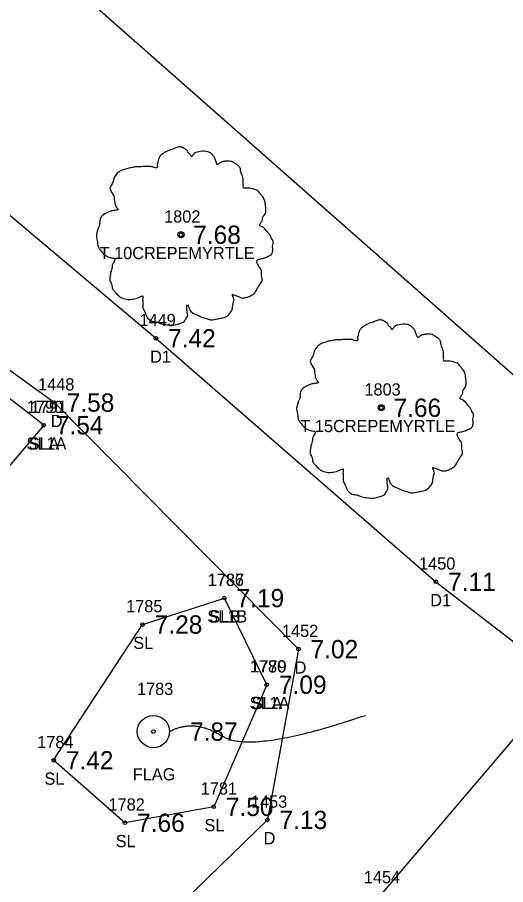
# Model space of a CAD drawing. Extents: x 2608598 to 2610682, y 641451 to 643526.
# Drawn here: x 2609179 to 2609219, y 643078.1 to 643149.1 of the extents above; entities that cross this region are included whole.
import ezdxf

# ---------------------------------------------------------------- set-up
doc = ezdxf.new("R2010")
doc.units = 0
for name, color, linetype in [('RD_EX_Bldg', 7, 'Continuous'), ('RD_EX_BldgApp_txCode', 7, 'Continuous'), ('RD_EX_Driveway', 7, 'Continuous'), ('RD_EX_Driveway_txCode', 7, 'Continuous'), ('RD_EX_SU_Telecom', 7, 'Continuous'), ('RD_EX_TX_BldgApp_ELEV', 7, 'Continuous'), ('RD_EX_TX_Driveway_ELEV', 7, 'Continuous'), ('RD_EX_TX_VEG_ELEV', 7, 'Continuous'), ('RD_EX_VEG', 7, 'Continuous'), ('RD_EX_VEG_txCode', 7, 'Continuous'), ('RD_SMD_Locator', 7, 'Continuous')]:
    doc.layers.add(name, color=color, linetype=linetype)

msp = doc.modelspace()

# ---------------------------------------------------------------- linework, layer by layer
at = {"layer": 'RD_EX_Bldg'}
msp.add_lwpolyline([(2609230.304, 643110.429), (2609161.523, 643171.054), (2609165.341, 643175.483), (2609187.674, 643202.373), (2609256.455, 643141.748), (2609230.304, 643110.429)], dxfattribs=at)
at = {"layer": 'RD_EX_Driveway'}
for points in [[(2609166.457, 643161.041), (2609160.17, 643148.257), (2609190.362, 643122.83), (2609213.317, 643102.873), (2609223.768, 643094.8), (2609208.755, 643077.174), (2609183.581, 643050.775)], [(2609100.57, 643145.923), (2609122.94, 643140.66), (2609155.044, 643137.099), (2609182.051, 643117.558), (2609202.041, 643097.354), (2609199.499, 643083.361), (2609176.116, 643060.669)]]:
    msp.add_lwpolyline(points, dxfattribs=at)
at = {"layer": 'RD_EX_SU_Telecom'}
msp.add_circle((2609190.16, 643090.599), 1.32, dxfattribs=at)
msp.add_open_spline([(2609191.48, 643090.599), (2609193.484, 643091.698), (2609198.166, 643088.749), (2609207.53, 643091.93)], degree=2, dxfattribs=at)
at = {"layer": 'RD_EX_VEG'}
for p, q in [((2609181.166, 643115.711), (2609158.094, 643133.687)), ((2609199.45, 643094.442), (2609195.974, 643101.538))]:
    msp.add_line(p, q, dxfattribs=at)
for points in [[(2609181.166, 643115.711), (2609168.519, 643100.795), (2609151.366, 643094.858), (2609138.946, 643104.167), (2609137.057, 643119.488), (2609145.31, 643129.756), (2609158.094, 643133.687)], [(2609199.45, 643094.442), (2609195.099, 643084.432), (2609187.824, 643083.125), (2609181.982, 643088.243), (2609189.267, 643099.373), (2609195.974, 643101.538)]]:
    msp.add_lwpolyline(points, dxfattribs=at)
for centre, radius in [((2609192.422, 643131.318), 0.25), ((2609192.409, 643131.299), 0.0001), ((2609208.841, 643117.141), 0.25), ((2609208.829, 643117.122), 0.0001)]:
    msp.add_circle(centre, radius, dxfattribs=at)
for points in [[(2609192.553, 643138.485), (2609192.254, 643138.51), (2609191.929, 643138.41), (2609191.679, 643138.31), (2609191.454, 643138.235), (2609191.229, 643138.135), (2609190.929, 643137.961), (2609190.704, 643137.761), (2609190.579, 643137.511), (2609190.529, 643137.286), (2609190.479, 643137.011), (2609190.479, 643136.836), (2609190.354, 643136.811), (2609190.204, 643136.836), (2609189.955, 643136.911), (2609189.705, 643136.911), (2609189.455, 643136.911), (2609189.105, 643136.886), (2609188.755, 643136.886), (2609188.48, 643136.836), (2609188.155, 643136.786), (2609187.781, 643136.661), (2609187.431, 643136.536), (2609187.131, 643136.286), (2609186.881, 643135.812), (2609186.756, 643135.462), (2609186.606, 643135.212), (2609186.756, 643134.762), (2609186.931, 643134.412), (2609186.956, 643134.212), (2609187.031, 643133.787), (2609187.131, 643133.563), (2609187.256, 643133.363), (2609187.181, 643133.338), (2609186.806, 643133.288), (2609186.506, 643133.188), (2609186.081, 643132.963), (2609185.856, 643132.738), (2609185.756, 643132.413), (2609185.731, 643132.063), (2609185.632, 643131.863), (2609185.557, 643131.588), (2609185.532, 643131.513), (2609185.482, 643131.189), (2609185.582, 643130.739), (2609185.607, 643130.389), (2609185.731, 643130.164), (2609185.881, 643129.989), (2609186.056, 643129.739), (2609186.456, 643129.514), (2609186.781, 643129.414), (2609186.981, 643129.389), (2609186.806, 643128.89), (2609186.756, 643128.54), (2609186.631, 643128.14), (2609186.631, 643128.065), (2609186.581, 643127.59), (2609186.731, 643127.265), (2609186.806, 643126.89), (2609186.981, 643126.666), (2609187.256, 643126.366), (2609187.581, 643126.141), (2609188.08, 643126.016), (2609188.48, 643126.041), (2609189.055, 643126.216), (2609189.305, 643126.291), (2609189.28, 643126.116), (2609189.305, 643125.741), (2609189.305, 643125.316), (2609189.455, 643124.991), (2609189.555, 643124.716), (2609189.705, 643124.466), (2609190.03, 643124.242), (2609190.429, 643124.167), (2609190.854, 643124.017), (2609191.304, 643123.942), (2609191.804, 643123.917), (2609192.404, 643124.067), (2609192.678, 643124.192), (2609192.778, 643124.367), (2609192.978, 643124.741), (2609192.928, 643124.966), (2609192.953, 643125.566), (2609193.053, 643125.391), (2609193.228, 643125.041), (2609193.728, 643124.741), (2609194.128, 643124.566), (2609194.603, 643124.416), (2609194.902, 643124.342), (2609195.377, 643124.416), (2609195.752, 643124.491), (2609196.127, 643124.616), (2609196.427, 643124.891), (2609196.602, 643125.166), (2609196.652, 643125.441), (2609196.727, 643125.816), (2609196.777, 643125.991)], [(2609196.777, 643125.991), (2609196.702, 643126.166), (2609196.652, 643126.416), (2609196.727, 643126.391), (2609196.902, 643126.341), (2609197.176, 643126.216), (2609197.401, 643126.141), (2609197.726, 643126.166), (2609198.001, 643126.266), (2609198.451, 643126.541), (2609198.726, 643127.015), (2609199.001, 643127.415), (2609199.076, 643127.74), (2609199.026, 643127.965), (2609199.001, 643128.465), (2609198.801, 643128.715), (2609198.751, 643128.84), (2609198.651, 643129.239), (2609198.726, 643129.289), (2609199.001, 643129.339), (2609199.375, 643129.464), (2609199.65, 643129.589), (2609199.875, 643129.764), (2609199.95, 643129.989), (2609199.925, 643130.389), (2609199.975, 643130.789), (2609199.9, 643130.939), (2609199.8, 643131.089), (2609199.725, 643131.289), (2609199.575, 643131.438), (2609199.475, 643131.588), (2609199.375, 643131.688), (2609199.251, 643131.838), (2609199.076, 643131.963), (2609198.926, 643132.013), (2609198.876, 643132.163), (2609199.026, 643132.363), (2609199.076, 643132.463), (2609199.101, 643132.688), (2609199.326, 643133.038), (2609199.375, 643133.438), (2609199.326, 643133.862), (2609199.276, 643134.137), (2609199.126, 643134.412), (2609198.926, 643134.662), (2609198.801, 643134.837), (2609198.626, 643134.962), (2609198.301, 643135.087), (2609198.051, 643135.137), (2609197.701, 643135.137), (2609197.501, 643135.187), (2609197.526, 643135.237), (2609197.526, 643135.387), (2609197.526, 643135.662), (2609197.451, 643136.111), (2609197.301, 643136.611), (2609197.301, 643136.636), (2609197.201, 643136.886), (2609196.977, 643137.086), (2609196.802, 643137.186), (2609196.602, 643137.311), (2609196.352, 643137.336), (2609196.052, 643137.336), (2609195.777, 643137.286), (2609195.577, 643137.186), (2609195.402, 643137.061), (2609195.327, 643137.211), (2609195.227, 643137.511), (2609195.177, 643137.661), (2609195.027, 643137.836), (2609194.803, 643138.036), (2609194.353, 643138.16), (2609193.728, 643138.086), (2609193.428, 643137.886), (2609193.278, 643137.711), (2609193.228, 643137.836), (2609193.028, 643138.036), (2609192.928, 643138.21), (2609192.753, 643138.335), (2609192.603, 643138.435), (2609192.503, 643138.485)], [(2609208.973, 643124.308), (2609208.673, 643124.333), (2609208.348, 643124.233), (2609208.099, 643124.133), (2609207.874, 643124.058), (2609207.649, 643123.958), (2609207.349, 643123.783), (2609207.124, 643123.583), (2609206.999, 643123.334), (2609206.949, 643123.109), (2609206.899, 643122.834), (2609206.899, 643122.659), (2609206.774, 643122.634), (2609206.624, 643122.659), (2609206.374, 643122.734), (2609206.124, 643122.734), (2609205.874, 643122.734), (2609205.525, 643122.709), (2609205.175, 643122.709), (2609204.9, 643122.659), (2609204.575, 643122.609), (2609204.2, 643122.484), (2609203.85, 643122.359), (2609203.551, 643122.109), (2609203.301, 643121.634), (2609203.176, 643121.284), (2609203.026, 643121.035), (2609203.176, 643120.585), (2609203.351, 643120.235), (2609203.376, 643120.035), (2609203.451, 643119.61), (2609203.551, 643119.385), (2609203.675, 643119.185), (2609203.601, 643119.16), (2609203.226, 643119.11), (2609202.926, 643119.01), (2609202.501, 643118.786), (2609202.276, 643118.561), (2609202.176, 643118.236), (2609202.151, 643117.886), (2609202.051, 643117.686), (2609201.976, 643117.411), (2609201.951, 643117.336), (2609201.901, 643117.011), (2609202.001, 643116.561), (2609202.026, 643116.212), (2609202.151, 643115.987), (2609202.301, 643115.812), (2609202.476, 643115.562), (2609202.876, 643115.337), (2609203.201, 643115.237), (2609203.401, 643115.212), (2609203.226, 643114.712), (2609203.176, 643114.362), (2609203.051, 643113.963), (2609203.051, 643113.888), (2609203.001, 643113.413), (2609203.151, 643113.088), (2609203.226, 643112.713), (2609203.401, 643112.488), (2609203.675, 643112.188), (2609204, 643111.964), (2609204.5, 643111.839), (2609204.9, 643111.864), (2609205.475, 643112.038), (2609205.725, 643112.113), (2609205.7, 643111.939), (2609205.725, 643111.564), (2609205.725, 643111.139), (2609205.874, 643110.814), (2609205.974, 643110.539), (2609206.124, 643110.289), (2609206.449, 643110.064), (2609206.849, 643109.989), (2609207.274, 643109.839), (2609207.724, 643109.764), (2609208.223, 643109.739), (2609208.823, 643109.889), (2609209.098, 643110.014), (2609209.198, 643110.189), (2609209.398, 643110.564), (2609209.348, 643110.789), (2609209.373, 643111.389), (2609209.473, 643111.214), (2609209.648, 643110.864), (2609210.148, 643110.564), (2609210.547, 643110.389), (2609211.022, 643110.239), (2609211.322, 643110.164), (2609211.797, 643110.239), (2609212.172, 643110.314), (2609212.547, 643110.439), (2609212.846, 643110.714), (2609213.021, 643110.989), (2609213.071, 643111.264), (2609213.146, 643111.639), (2609213.196, 643111.814)], [(2609213.196, 643111.814), (2609213.121, 643111.989), (2609213.071, 643112.238), (2609213.146, 643112.213), (2609213.321, 643112.163), (2609213.596, 643112.038), (2609213.821, 643111.964), (2609214.146, 643111.989), (2609214.421, 643112.088), (2609214.871, 643112.363), (2609215.145, 643112.838), (2609215.42, 643113.238), (2609215.495, 643113.563), (2609215.445, 643113.788), (2609215.42, 643114.287), (2609215.22, 643114.537), (2609215.17, 643114.662), (2609215.07, 643115.062), (2609215.145, 643115.112), (2609215.42, 643115.162), (2609215.795, 643115.287), (2609216.07, 643115.412), (2609216.295, 643115.587), (2609216.37, 643115.812), (2609216.345, 643116.212), (2609216.395, 643116.611), (2609216.32, 643116.761), (2609216.22, 643116.911), (2609216.145, 643117.111), (2609215.995, 643117.261), (2609215.895, 643117.411), (2609215.795, 643117.511), (2609215.67, 643117.661), (2609215.495, 643117.786), (2609215.345, 643117.836), (2609215.295, 643117.986), (2609215.445, 643118.186), (2609215.495, 643118.286), (2609215.52, 643118.511), (2609215.745, 643118.86), (2609215.795, 643119.26), (2609215.745, 643119.685), (2609215.695, 643119.96), (2609215.545, 643120.235), (2609215.345, 643120.485), (2609215.22, 643120.66), (2609215.045, 643120.785), (2609214.721, 643120.91), (2609214.471, 643120.96), (2609214.121, 643120.96), (2609213.921, 643121.01), (2609213.946, 643121.06), (2609213.946, 643121.209), (2609213.946, 643121.484), (2609213.871, 643121.934), (2609213.721, 643122.434), (2609213.721, 643122.459), (2609213.621, 643122.709), (2609213.396, 643122.909), (2609213.221, 643123.009), (2609213.021, 643123.134), (2609212.771, 643123.159), (2609212.472, 643123.159), (2609212.197, 643123.109), (2609211.997, 643123.009), (2609211.822, 643122.884), (2609211.747, 643123.034), (2609211.647, 643123.334), (2609211.597, 643123.483), (2609211.447, 643123.658), (2609211.222, 643123.858), (2609210.772, 643123.983), (2609210.148, 643123.908), (2609209.848, 643123.708), (2609209.698, 643123.533), (2609209.648, 643123.658), (2609209.448, 643123.858), (2609209.348, 643124.033), (2609209.173, 643124.158), (2609209.023, 643124.258), (2609208.923, 643124.308)]]:
    msp.add_spline(points, degree=3, dxfattribs=at)
at = {"layer": 'RD_SMD_Locator'}
for centre in [(2609192.422, 643131.318), (2609190.362, 643122.83), (2609182.051, 643117.558), (2609208.841, 643117.141), (2609181.166, 643115.711), (2609181.166, 643115.711), (2609213.317, 643102.873), (2609195.974, 643101.538), (2609195.974, 643101.538), (2609189.267, 643099.373), (2609202.041, 643097.354), (2609199.45, 643094.442), (2609199.45, 643094.442), (2609190.16, 643090.599), (2609181.982, 643088.243), (2609195.099, 643084.432), (2609199.499, 643083.361), (2609187.824, 643083.125)]:
    msp.add_circle(centre, 0.15, dxfattribs=at)

# ---------------------------------------------------------------- texts
at = {"layer": 'RD_EX_BldgApp_txCode'}
for s, p in [('1783', (2609188.813, 643093.599)), ('FLAG', (2609188.467, 643086.599))]:
    msp.add_text(s, height=1, dxfattribs=at).set_placement(p)
at = {"layer": 'RD_EX_Driveway_txCode'}
for s, p in [('1449', (2609189.016, 643123.83)), ('D1', (2609189.89, 643120.83)), ('1448', (2609180.705, 643118.558)), ('D', (2609181.744, 643115.558)), ('1450', (2609211.931, 643103.873)), ('D1', (2609212.845, 643100.873)), ('1452', (2609200.695, 643098.354)), ('D', (2609201.734, 643095.354)), ('1453', (2609198.153, 643084.361)), ('D', (2609199.192, 643081.361)), ('1454', (2609207.408, 643078.174))]:
    msp.add_text(s, height=1, dxfattribs=at).set_placement(p)
at = {"layer": 'RD_EX_TX_BldgApp_ELEV'}
msp.add_text('7.87', height=1.5, dxfattribs=at).set_placement((2609193.16, 643089.849))
at = {"layer": 'RD_EX_TX_Driveway_ELEV'}
for s, p in [('7.42', (2609191.362, 643122.08)), ('7.58', (2609183.051, 643116.808)), ('7.11', (2609214.317, 643102.123)), ('7.02', (2609203.041, 643096.604)), ('7.13', (2609200.499, 643082.611))]:
    msp.add_text(s, height=1.5, dxfattribs=at).set_placement(p)
at = {"layer": 'RD_EX_TX_VEG_ELEV'}
for s, p in [('7.68', (2609193.422, 643130.568)), ('7.66', (2609209.841, 643116.391)), ('7.54', (2609182.166, 643114.961)), ('7.54', (2609182.166, 643114.961)), ('7.19', (2609196.974, 643100.788)), ('7.19', (2609196.974, 643100.788)), ('7.28', (2609190.267, 643098.623)), ('7.09', (2609200.45, 643093.692)), ('7.09', (2609200.45, 643093.692)), ('7.42', (2609182.982, 643087.493)), ('7.50', (2609196.099, 643083.682)), ('7.66', (2609188.824, 643082.375))]:
    msp.add_text(s, height=1.5, dxfattribs=at).set_placement(p)
at = {"layer": 'RD_EX_VEG_txCode'}
for s, p in [('1802', (2609191.036, 643132.318)), ('T 10CREPEMYRTLE', (2609185.748, 643129.318)), ('1803', (2609207.455, 643118.141)), ('1790', (2609179.78, 643116.711)), ('1791', (2609180.103, 643116.711)), ('T 15CREPEMYRTLE', (2609202.207, 643115.141)), ('SL1A', (2609179.757, 643113.711)), ('SLA', (2609179.922, 643113.711)), ('1786', (2609194.604, 643102.538)), ('1787', (2609194.627, 643102.538)), ('1785', (2609187.921, 643100.373)), ('SL1B', (2609194.58, 643099.538)), ('SLB', (2609194.746, 643099.538)), ('SL', (2609188.511, 643097.373)), ('1780', (2609198.064, 643095.442)), ('1779', (2609198.104, 643095.442)), ('SL1A', (2609198.041, 643092.442)), ('SLA', (2609198.206, 643092.442)), ('1784', (2609180.636, 643089.243)), ('SL', (2609181.226, 643086.243)), ('1781', (2609194.036, 643085.432)), ('1782', (2609186.478, 643084.125)), ('SL', (2609194.343, 643082.432)), ('SL', (2609187.068, 643081.125))]:
    msp.add_text(s, height=1, dxfattribs=at).set_placement(p)

doc.saveas('drawing.dxf')
